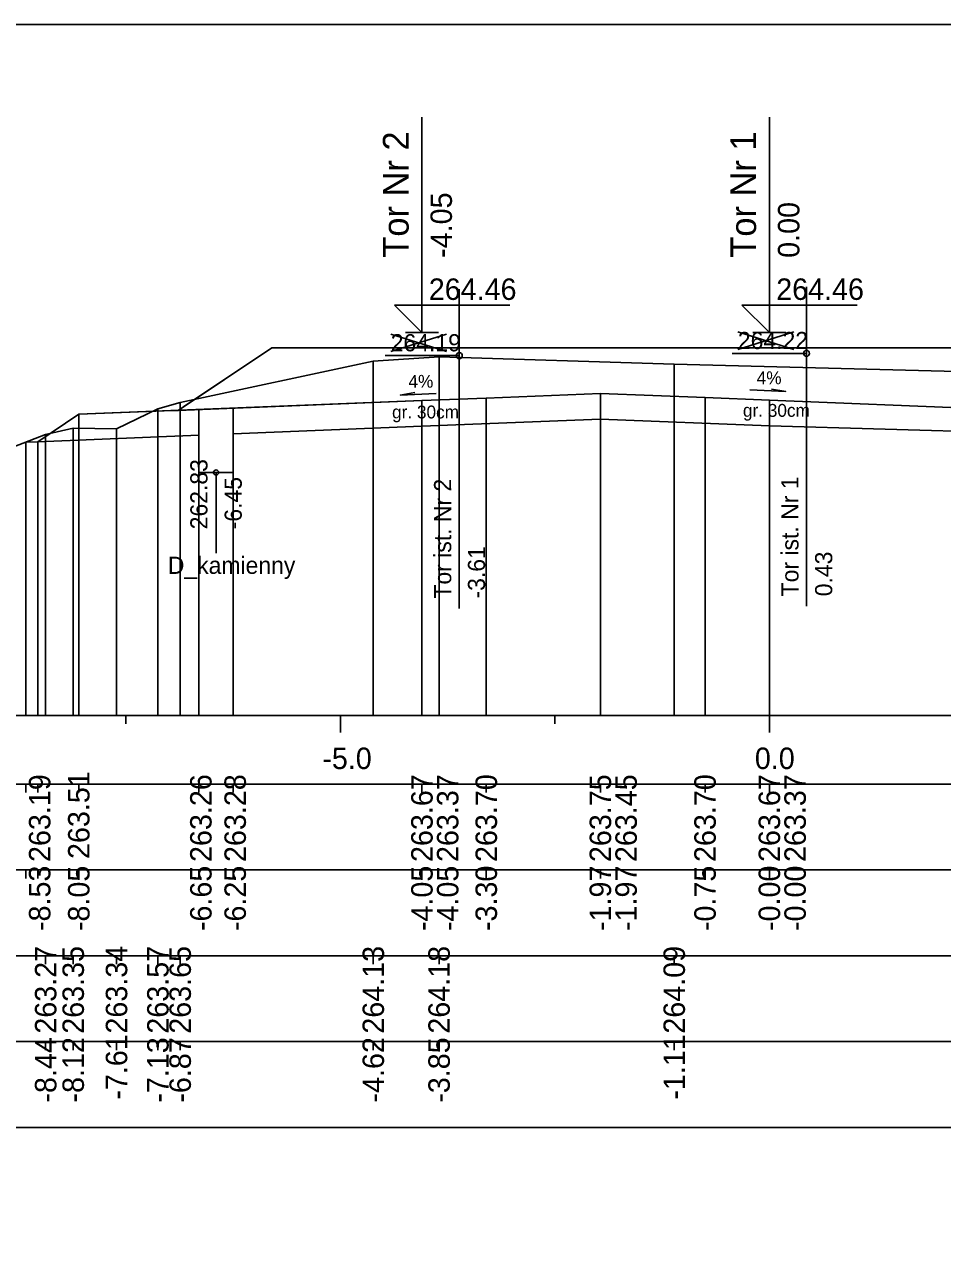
# Model space of a CAD drawing. Extents: x 6516023 to 6560129, y 5513077 to 5529206.
# Drawn here: x 6520221.8 to 6520232.51, y 5514465.41 to 5514479.66 of the extents above; entities that cross this region are included whole.
import ezdxf

# ---------------------------------------------------------------- set-up
doc = ezdxf.new("R2010")
doc.units = 0
for name, color, linetype in [('IR_default', 7, 'Continuous'), ('TOR_PRZEK_P-komponent', 7, 'Continuous'), ('TOR_PRZEK_P-odwodnienie', 7, 'Continuous'), ('TOR_PRZEK_P-opisy', 7, 'Continuous'), ('TOR_PRZEK_P-tabelka istniejace', 7, 'Continuous'), ('TOR_PRZEK_P-tabelka projektowane', 7, 'Continuous'), ('TOR_PRZEK_P-teren istniejacy', 7, 'Continuous'), ('TOR_PRZEK_P-tory istniejace', 7, 'Continuous'), ('TOR_PRZEK_P-tory projektowane', 7, 'Continuous'), ('TOR_PRZEK_P-uklad odniesienia', 7, 'Continuous'), ('TOR_PRZEK_P-warstwa ochronna I', 7, 'Continuous'), ('TOR_PRZEK_P-warstwa ochronna II', 7, 'Continuous'), ('TOR_RAMKI-ramka+tabelka 1', 7, 'Continuous')]:
    doc.layers.add(name, color=color, linetype=linetype)

msp = doc.modelspace()

# ---------------------------------------------------------------- linework, layer by layer
at = {"layer": 'IR_default'}
msp.add_lwpolyline([(6520221.819, 5514474.789), (6520221.959, 5514474.795), (6520222.438, 5514475.114), (6520223.534, 5514475.158), (6520223.598, 5514475.16), (6520223.658, 5514475.201), (6520224.688, 5514475.887), (6520227.994, 5514475.887), (6520228.188, 5514475.887), (6520228.708, 5514475.887), (6520228.738, 5514475.887), (6520228.932, 5514475.887), (6520232.238, 5514475.887), (6520232.365, 5514475.887), (6520234.538, 5514475.887)], dxfattribs=at)
at = {"layer": 'TOR_PRZEK_P-komponent'}
msp.add_lwpolyline([(6520224.688, 5514475.887), (6520228.188, 5514475.887), (6520228.738, 5514475.887), (6520232.238, 5514475.887), (6520234.538, 5514475.887), (6520238.038, 5514475.887), (6520239.288, 5514475.887), (6520242.788, 5514475.887), (6520243.873, 5514475.164), (6520241.038, 5514475.277), (6520240.288, 5514475.307), (6520239.038, 5514475.357), (6520238.288, 5514475.357), (6520237.038, 5514475.307), (6520236.288, 5514475.277), (6520233.888, 5514475.181), (6520232.988, 5514475.178), (6520230.488, 5514475.278), (6520229.738, 5514475.308), (6520228.518, 5514475.357), (6520227.188, 5514475.304), (6520226.438, 5514475.274), (6520223.598, 5514475.16), (6520223.598, 5514475.16)], close=True, dxfattribs=at)
at = {"layer": 'TOR_PRZEK_P-odwodnienie'}
msp.add_line((6520224.038, 5514474.436), (6520224.038, 5514473.498), dxfattribs=at)
msp.add_lwpolyline([(6520223.838, 5514475.17), (6520223.838, 5514474.436), (6520224.238, 5514474.436), (6520224.238, 5514475.186)], dxfattribs=at)
msp.add_circle((6520224.038, 5514474.436), 0.03, dxfattribs=at)
at = {"layer": 'TOR_PRZEK_P-opisy'}
for points in [[(6520230.261, 5514475.399), (6520230.679, 5514475.38), (6520230.511, 5514475.408)], [(6520226.604, 5514475.357), (6520226.186, 5514475.338), (6520226.354, 5514475.367)]]:
    msp.add_lwpolyline(points, dxfattribs=at)
at = {"layer": 'TOR_PRZEK_P-tabelka istniejace'}
for p, q in [((6520222.052, 5514468.706), (6520222.052, 5514468.806)), ((6520222.373, 5514468.706), (6520222.373, 5514468.806)), ((6520222.878, 5514468.706), (6520222.878, 5514468.806)), ((6520223.36, 5514468.706), (6520223.36, 5514468.806)), ((6520223.62, 5514468.706), (6520223.62, 5514468.806)), ((6520225.871, 5514468.706), (6520225.871, 5514468.806)), ((6520226.638, 5514468.706), (6520226.638, 5514468.806)), ((6520229.379, 5514468.706), (6520229.379, 5514468.806)), ((6520179.663, 5514467.806), (6520273.463, 5514467.806)), ((6520222.052, 5514467.706), (6520222.052, 5514467.806)), ((6520222.373, 5514467.706), (6520222.373, 5514467.806)), ((6520222.878, 5514467.706), (6520222.878, 5514467.806)), ((6520223.36, 5514467.706), (6520223.36, 5514467.806)), ((6520223.62, 5514467.706), (6520223.62, 5514467.806)), ((6520225.871, 5514467.706), (6520225.871, 5514467.806)), ((6520226.638, 5514467.706), (6520226.638, 5514467.806)), ((6520229.379, 5514467.706), (6520229.379, 5514467.806))]:
    msp.add_line(p, q, dxfattribs=at)
for points in [[(6520225.871, 5514475.735), (6520225.871, 5514471.806), (6520225.871, 5514471.676), (6520225.871, 5514471.606)], [(6520226.638, 5514475.784), (6520226.638, 5514471.806), (6520226.638, 5514471.676), (6520226.638, 5514471.606)], [(6520229.379, 5514475.697), (6520229.379, 5514471.806), (6520229.379, 5514471.676), (6520229.379, 5514471.606)], [(6520223.36, 5514475.178), (6520223.36, 5514471.806), (6520223.36, 5514471.676), (6520223.36, 5514471.606)], [(6520223.62, 5514475.253), (6520223.62, 5514471.806), (6520223.62, 5514471.676), (6520223.62, 5514471.606)], [(6520222.052, 5514474.879), (6520222.052, 5514471.806), (6520222.052, 5514471.676), (6520222.052, 5514471.606)], [(6520222.373, 5514474.953), (6520222.373, 5514471.806), (6520222.373, 5514471.676), (6520222.373, 5514471.606)], [(6520222.878, 5514474.943), (6520222.878, 5514471.806), (6520222.878, 5514471.676), (6520222.878, 5514471.606)]]:
    msp.add_lwpolyline(points, dxfattribs=at)
msp.add_lwpolyline([(6520179.663, 5514468.806), (6520179.663, 5514466.806), (6520273.463, 5514466.806), (6520273.463, 5514468.806)], close=True, dxfattribs=at)
at = {"layer": 'TOR_PRZEK_P-tabelka projektowane'}
for p, q in [((6520221.819, 5514470.706), (6520221.819, 5514470.806)), ((6520221.959, 5514470.706), (6520221.959, 5514470.806)), ((6520222.438, 5514470.706), (6520222.438, 5514470.806)), ((6520223.838, 5514470.706), (6520223.838, 5514470.806)), ((6520224.238, 5514470.706), (6520224.238, 5514470.806)), ((6520226.438, 5514470.706), (6520226.438, 5514470.806)), ((6520226.438, 5514470.706), (6520226.438, 5514470.806)), ((6520227.188, 5514470.706), (6520227.188, 5514470.806)), ((6520228.518, 5514470.706), (6520228.518, 5514470.806)), ((6520228.518, 5514470.706), (6520228.518, 5514470.806)), ((6520229.738, 5514470.706), (6520229.738, 5514470.806)), ((6520230.488, 5514470.706), (6520230.488, 5514470.806)), ((6520230.488, 5514470.706), (6520230.488, 5514470.806)), ((6520179.663, 5514469.806), (6520273.463, 5514469.806)), ((6520221.819, 5514469.706), (6520221.819, 5514469.806)), ((6520221.959, 5514469.706), (6520221.959, 5514469.806)), ((6520222.438, 5514469.706), (6520222.438, 5514469.806)), ((6520223.838, 5514469.706), (6520223.838, 5514469.806)), ((6520224.238, 5514469.706), (6520224.238, 5514469.806)), ((6520226.438, 5514469.706), (6520226.438, 5514469.806)), ((6520226.438, 5514469.706), (6520226.438, 5514469.806)), ((6520227.188, 5514469.706), (6520227.188, 5514469.806)), ((6520228.518, 5514469.706), (6520228.518, 5514469.806)), ((6520228.518, 5514469.706), (6520228.518, 5514469.806)), ((6520229.738, 5514469.706), (6520229.738, 5514469.806)), ((6520230.488, 5514469.706), (6520230.488, 5514469.806)), ((6520230.488, 5514469.706), (6520230.488, 5514469.806))]:
    msp.add_line(p, q, dxfattribs=at)
for points in [[(6520226.438, 5514475.274), (6520226.438, 5514471.806), (6520226.438, 5514471.676), (6520226.438, 5514471.606)], [(6520227.188, 5514475.304), (6520227.188, 5514471.806), (6520227.188, 5514471.676), (6520227.188, 5514471.606)], [(6520228.518, 5514475.357), (6520228.518, 5514471.806), (6520228.518, 5514471.676), (6520228.518, 5514471.606)], [(6520229.738, 5514475.308), (6520229.738, 5514471.806), (6520229.738, 5514471.676), (6520229.738, 5514471.606)], [(6520230.488, 5514475.278), (6520230.488, 5514471.806), (6520230.488, 5514471.676), (6520230.488, 5514471.606)], [(6520222.438, 5514475.114), (6520222.438, 5514471.806), (6520222.438, 5514471.676), (6520222.438, 5514471.606)], [(6520228.518, 5514475.057), (6520228.518, 5514471.806), (6520228.518, 5514471.676), (6520228.518, 5514471.606)], [(6520230.488, 5514474.978), (6520230.488, 5514471.806), (6520230.488, 5514471.676), (6520230.488, 5514471.606)], [(6520223.838, 5514474.87), (6520223.838, 5514471.806), (6520223.838, 5514471.676), (6520223.838, 5514471.606)], [(6520224.238, 5514474.886), (6520224.238, 5514471.806), (6520224.238, 5514471.676), (6520224.238, 5514471.606)], [(6520226.438, 5514474.974), (6520226.438, 5514471.806), (6520226.438, 5514471.676), (6520226.438, 5514471.606)], [(6520221.819, 5514474.789), (6520221.819, 5514471.806), (6520221.819, 5514471.676), (6520221.819, 5514471.606)], [(6520221.959, 5514474.795), (6520221.959, 5514471.806), (6520221.959, 5514471.676), (6520221.959, 5514471.606)]]:
    msp.add_lwpolyline(points, dxfattribs=at)
msp.add_lwpolyline([(6520179.663, 5514470.806), (6520179.663, 5514468.806), (6520273.463, 5514468.806), (6520273.463, 5514470.806)], close=True, dxfattribs=at)
at = {"layer": 'TOR_PRZEK_P-teren istniejacy'}
msp.add_lwpolyline([(6520206.376, 5514474.805), (6520214.077, 5514474.807), (6520214.717, 5514474.776), (6520215.053, 5514474.561), (6520215.579, 5514474.293), (6520216.312, 5514473.923), (6520217.403, 5514473.499), (6520217.747, 5514473.338), (6520217.943, 5514473.275), (6520219.698, 5514473.288), (6520220.383, 5514474.236), (6520222.052, 5514474.879), (6520222.373, 5514474.953), (6520222.878, 5514474.943), (6520223.36, 5514475.178), (6520223.62, 5514475.253), (6520225.871, 5514475.735), (6520226.638, 5514475.784), (6520229.379, 5514475.697), (6520242.715, 5514475.353), (6520242.811, 5514475.309), (6520243.353, 5514475.091), (6520243.796, 5514475.091), (6520244.869, 5514475.014)], dxfattribs=at)
at = {"layer": 'TOR_PRZEK_P-tory istniejace'}
for p, q in [((6520226.874, 5514476.573), (6520226.874, 5514472.853)), ((6520230.921, 5514476.599), (6520230.921, 5514472.879)), ((6520226.074, 5514475.845), (6520226.726, 5514476.048)), ((6520226.074, 5514476.048), (6520226.726, 5514475.845)), ((6520230.121, 5514475.871), (6520230.773, 5514476.074)), ((6520230.121, 5514476.074), (6520230.773, 5514475.871)), ((6520226.874, 5514475.798), (6520226.009, 5514475.798)), ((6520230.921, 5514475.824), (6520230.056, 5514475.824))]:
    msp.add_line(p, q, dxfattribs=at)
for centre in [(6520226.874, 5514475.798), (6520230.921, 5514475.824)]:
    msp.add_circle(centre, 0.035, dxfattribs=at)
at = {"layer": 'TOR_PRZEK_P-tory projektowane'}
for p, q in [((6520226.438, 5514476.945), (6520226.438, 5514478.577)), ((6520230.488, 5514476.945), (6520230.488, 5514478.577)), ((6520226.438, 5514476.945), (6520226.438, 5514476.067)), ((6520230.488, 5514476.945), (6520230.488, 5514476.067)), ((6520226.438, 5514476.067), (6520226.119, 5514476.386)), ((6520226.119, 5514476.386), (6520227.463, 5514476.386)), ((6520230.488, 5514476.067), (6520230.169, 5514476.386)), ((6520230.169, 5514476.386), (6520231.513, 5514476.386)), ((6520226.246, 5514476.067), (6520226.63, 5514476.067)), ((6520230.296, 5514476.067), (6520230.68, 5514476.067))]:
    msp.add_line(p, q, dxfattribs=at)
at = {"layer": 'TOR_PRZEK_P-uklad odniesienia'}
for p, q in [((6520183.463, 5514471.606), (6520273.463, 5514471.606)), ((6520222.988, 5514471.506), (6520222.988, 5514471.606)), ((6520225.488, 5514471.406), (6520225.488, 5514471.606)), ((6520227.988, 5514471.506), (6520227.988, 5514471.606)), ((6520230.488, 5514471.406), (6520230.488, 5514471.606))]:
    msp.add_line(p, q, dxfattribs=at)
at = {"layer": 'TOR_PRZEK_P-warstwa ochronna I'}
for points in [[(6520224.238, 5514474.886), (6520226.438, 5514474.974), (6520228.518, 5514475.057), (6520230.488, 5514474.978), (6520233.188, 5514474.901)], [(6520221.959, 5514474.795), (6520223.838, 5514474.87)]]:
    msp.add_lwpolyline(points, dxfattribs=at)
at = {"layer": 'TOR_PRZEK_P-warstwa ochronna II'}
msp.add_lwpolyline([(6520221.819, 5514474.789), (6520221.959, 5514474.795), (6520222.438, 5514475.114), (6520226.438, 5514475.274), (6520227.188, 5514475.304), (6520228.518, 5514475.357), (6520229.738, 5514475.308), (6520230.488, 5514475.278), (6520232.988, 5514475.178), (6520233.888, 5514475.181), (6520236.288, 5514475.277), (6520237.038, 5514475.307), (6520238.288, 5514475.357), (6520239.038, 5514475.357), (6520240.288, 5514475.307), (6520241.038, 5514475.277), (6520245.038, 5514475.117), (6520247.918, 5514473.201), (6520248.318, 5514473.201), (6520249.168, 5514473.768), (6520251.949, 5514473.907)], dxfattribs=at)
at = {"layer": 'TOR_RAMKI-ramka+tabelka 1'}
msp.add_lwpolyline([(6520177.013, 5514479.656), (6520424.513, 5514479.656), (6520424.513, 5514451.156), (6520177.013, 5514451.156)], close=True, dxfattribs=at)

# ---------------------------------------------------------------- texts
at = {"layer": 'TOR_PRZEK_P-odwodnienie'}
for s, rotation, p in [('262.83', 90, (6520223.938, 5514473.774)), ('-6.45', 90, (6520224.338, 5514473.774)), ('D_kamienny', 360, (6520223.476, 5514473.255))]:
    msp.add_text(s, height=0.2, rotation=rotation, dxfattribs=at).set_placement(p)
at = {"layer": 'TOR_PRZEK_P-opisy'}
for rotation, p in [(0.1515, (6520226.281, 5514475.423)), (359.8485, (6520230.34, 5514475.465))]:
    msp.add_text('4%', height=0.15, rotation=rotation, dxfattribs=at).set_placement(p)
at = {"layer": 'TOR_PRZEK_P-tabelka istniejace'}
for s, p in [('263.27', (6520222.177, 5514467.898)), ('263.35', (6520222.498, 5514467.897)), ('263.34', (6520223.003, 5514467.899)), ('263.57', (6520223.485, 5514467.898)), ('263.65', (6520223.745, 5514467.897)), ('264.13', (6520225.996, 5514467.898)), ('264.18', (6520226.763, 5514467.898)), ('264.09', (6520229.504, 5514467.898)), ('-7.61', (6520223.003, 5514467.129)), ('-1.11', (6520229.504, 5514467.129)), ('-8.44', (6520222.177, 5514467.095)), ('-8.12', (6520222.498, 5514467.096)), ('-7.13', (6520223.485, 5514467.094)), ('-6.87', (6520223.745, 5514467.094)), ('-4.62', (6520225.996, 5514467.096)), ('-3.85', (6520226.763, 5514467.093))]:
    msp.add_text(s, height=0.25, rotation=90, dxfattribs=at).set_placement(p)
at = {"layer": 'TOR_PRZEK_P-tabelka projektowane'}
for s, p in [('263.19', (6520222.107, 5514469.898)), ('263.51', (6520222.563, 5514469.933)), ('263.26', (6520223.986, 5514469.898)), ('263.28', (6520224.386, 5514469.898)), ('263.67', (6520226.563, 5514469.898)), ('263.37', (6520226.863, 5514469.898)), ('263.70', (6520227.313, 5514469.898)), ('263.75', (6520228.643, 5514469.897)), ('263.45', (6520228.943, 5514469.897)), ('263.70', (6520229.863, 5514469.898)), ('263.67', (6520230.613, 5514469.898)), ('263.37', (6520230.913, 5514469.898)), ('-8.53', (6520222.107, 5514469.094)), ('-8.05', (6520222.563, 5514469.093)), ('-6.65', (6520223.986, 5514469.093)), ('-6.25', (6520224.386, 5514469.093)), ('-4.05', (6520226.563, 5514469.093)), ('-4.05', (6520226.863, 5514469.093)), ('-3.30', (6520227.313, 5514469.094)), ('-1.97', (6520228.643, 5514469.094)), ('-1.97', (6520228.943, 5514469.094)), ('-0.75', (6520229.863, 5514469.093)), ('-0.00', (6520230.613, 5514469.094)), ('-0.00', (6520230.913, 5514469.094))]:
    msp.add_text(s, height=0.25, rotation=90, dxfattribs=at).set_placement(p)
at = {"layer": 'TOR_PRZEK_P-tory istniejace'}
for s, p in [('264.19', (6520226.074, 5514475.848)), ('264.22', (6520230.121, 5514475.874))]:
    msp.add_text(s, height=0.2, dxfattribs=at).set_placement(p)
for s, rotation, p in [('Tor ist. Nr 2', 90.0511, (6520226.78, 5514472.967)), ('Tor ist. Nr 1', 90.0511, (6520230.828, 5514472.993)), ('-3.61', 90, (6520227.174, 5514472.968)), ('0.43', 90, (6520231.221, 5514472.994))]:
    msp.add_text(s, height=0.2, rotation=rotation, dxfattribs=at).set_placement(p)
at = {"layer": 'TOR_PRZEK_P-tory projektowane'}
for s, height, p in [('Tor Nr 2', 0.3, (6520226.283, 5514476.939)), ('Tor Nr 1', 0.3, (6520230.333, 5514476.939)), ('-4.05', 0.25, (6520226.788, 5514476.937)), ('0.00', 0.25, (6520230.838, 5514476.937))]:
    msp.add_text(s, height=height, rotation=90, dxfattribs=at).set_placement(p)
for p in [(6520226.518, 5514476.447), (6520230.568, 5514476.447)]:
    msp.add_text('264.46', height=0.25, dxfattribs=at).set_placement(p)
at = {"layer": 'TOR_PRZEK_P-uklad odniesienia'}
for s, p in [('-5.0', (6520225.277, 5514470.981)), ('0.0', (6520230.319, 5514470.981))]:
    msp.add_text(s, height=0.25, dxfattribs=at).set_placement(p)
at = {"layer": 'TOR_PRZEK_P-warstwa ochronna I'}
for p in [(6520226.09, 5514475.066), (6520230.18, 5514475.085)]:
    msp.add_text('gr. 30cm', height=0.15, dxfattribs=at).set_placement(p)

doc.saveas('drawing.dxf')
